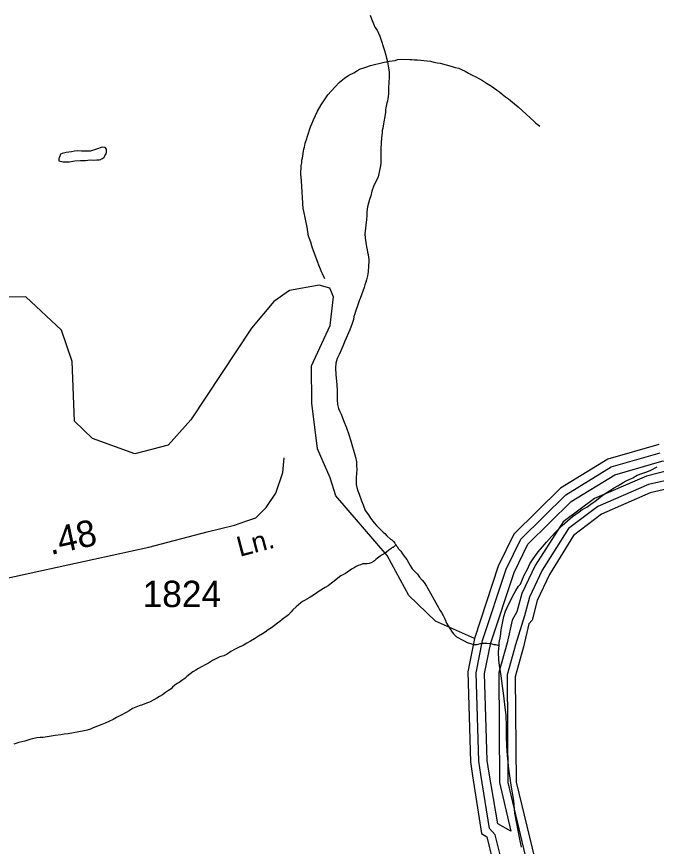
# Model space of a CAD drawing. Extents: x 2206922 to 2357709, y 510027 to 673830.
# Drawn here: x 2326143 to 2329174, y 555084 to 559014 of the extents above; entities that cross this region are included whole.
import ezdxf

# ---------------------------------------------------------------- set-up
doc = ezdxf.new("R2010")
doc.units = 0
for name, color, linetype in [('Exist Hydrographic Buffer Line', 7, 'Continuous'), ('Exist Hydrographic Creek Single Shore', 7, 'Continuous'), ('Exist Hydrographic Misc Water Feature', 7, 'Continuous'), ('Exist Hydrographic River Shore', 7, 'Continuous'), ('Exist Road Secondary Mileage Hundredths English Label', 7, 'Continuous'), ('Exist Road Secondary Type 51 Attributed', 7, 'Continuous'), ('Exist Road Secondary Type 51 Label', 7, 'Continuous'), ('Exist Road Secondary Type 51 Number Label', 7, 'Continuous')]:
    doc.layers.add(name, color=color, linetype=linetype)

msp = doc.modelspace()

# ---------------------------------------------------------------- linework, layer by layer
at = {"layer": 'Exist Hydrographic Buffer Line'}
for points in [[(2328603.7, 553431.9), (2328690, 553614.2), (2328714.6, 553970.8), (2328671.1, 554139.1), (2328662.7, 554249.9), (2328610.6, 554427.9), (2328609.6, 554481.5), (2328581.7, 554525.5), (2328565.9, 554611.1), (2328549.7, 554672), (2328520.6, 554712.3), (2328479.8, 554919.8), (2328435.9, 555031), (2328409.5, 555138.7), (2328382.2, 555169), (2328341.2, 555424.3), (2328332.6, 555487.1), (2328319.7, 555906.5), (2328350.4, 556058.3), (2328462, 556396.1), (2328530.7, 556538.2), (2328744.3, 556749.1), (2328959.8, 556880.9), (2329191.9, 556947)], [(2328483.9, 555156.6), (2328422.2, 555190.5), (2328381, 555430.3), (2328372.4, 555490.4), (2328359.8, 555903.1), (2328389.2, 556048.1), (2328498.9, 556381), (2328563.7, 556514.5), (2328769.1, 556717.3), (2328976.2, 556843.8), (2329199.1, 556907.5), (2329501.4, 556933), (2329126.9, 556836.6), (2328880.7, 556730.7), (2328732.2, 556620.4), (2328598.7, 556413.6), (2328536.2, 556281.9), (2328512.4, 556195), (2328490.5, 556155.2), (2328466.9, 556048.1), (2328427.7, 555907.7), (2328429.6, 555386.6), (2328483.9, 555156.6)], [(2329498.1, 556878), (2329135.6, 556797.6), (2328896.7, 556694), (2328756.4, 556588.7), (2328632.6, 556392.7), (2328572.5, 556264.9), (2328548.3, 556175.1), (2328505.8, 556038.5), (2328466.1, 555896.9), (2328469.5, 555387.1), (2328558.5, 555014.1), (2328715, 554429.6), (2328775.5, 554158.4), (2328810.5, 553938), (2328805.6, 553587.7), (2328767.5, 553420), (2328706.4, 553278.9), (2328540.9, 553092.3), (2328355.7, 552943.9), (2327325.2, 552311), (2326958.3, 552150.9), (2326563.4, 552066.7), (2326239.4, 551971.6), (2325348.2, 551811.9)]]:
    msp.add_lwpolyline(points, dxfattribs=at)
at = {"layer": 'Exist Hydrographic Creek Single Shore'}
msp.add_lwpolyline([(2328311.7, 556068.6), (2328126.7, 556149.7), (2328000.6, 556272.6), (2327898.7, 556462.1), (2327654.7, 556744.3), (2327628.6, 556828.7), (2327568.5, 556967.3), (2327541.7, 557182.8), (2327539.6, 557360), (2327628.6, 557550.6), (2327644.6, 557685.8), (2327626.6, 557727.7), (2327576.5, 557742.1), (2327435.7, 557716.8), (2327361.7, 557664.5), (2327254.6, 557538.8), (2326967.5, 557103.9), (2326860.5, 556984.7), (2326702.6, 556942.2), (2326501.7, 557016.1), (2326417.6, 557098.1), (2326406.5, 557379.9), (2326354.6, 557528.7), (2326186.5, 557686), (2325986.6, 557684.6)], dxfattribs=at)
at = {"layer": 'Exist Hydrographic Misc Water Feature'}
for points in [[(2327817.1, 559020.7), (2327823.4, 559002.7), (2327829.4, 558986.8), (2327839.4, 558963.1), (2327849.9, 558949.3), (2327857.7, 558935.2), (2327864, 558921.2), (2327874.5, 558887.2), (2327876.5, 558881.7), (2327884.9, 558853.6), (2327891.1, 558831.6), (2327893.1, 558823.6), (2327899.3, 558799.5)], [(2327899.3, 558799.5), (2327909.6, 558802), (2327921.2, 558803.9), (2327935.4, 558806.3), (2327947.5, 558810.1), (2327965.3, 558812.3), (2328005.3, 558810.8), (2328017.2, 558811), (2328027.3, 558809.1), (2328041.2, 558809.4), (2328103.3, 558802.1), (2328119.3, 558798.1), (2328135.3, 558794.5), (2328149.3, 558792.4), (2328205.4, 558777), (2328219.8, 558773.2), (2328237.8, 558769.3), (2328249.5, 558763.5), (2328267.4, 558755.9), (2328283.6, 558745.8), (2328297.9, 558737.9), (2328317.6, 558728.5), (2328336.1, 558718.4), (2328350.4, 558710.6), (2328368.5, 558699), (2328384.7, 558689.2), (2328396.5, 558681), (2328416.6, 558667.4), (2328430.4, 558657.6), (2328442.9, 558645.6), (2328458.7, 558633.8), (2328472.8, 558624.1), (2328501.1, 558600.3), (2328519.4, 558586.6), (2328594, 558517.4), (2328602.2, 558509.7), (2328620.7, 558495.5)], [(2327602.4, 557771.2), (2327592.3, 557795), (2327586.4, 557804.9), (2327581.9, 557816.9), (2327573.9, 557836.8), (2327569.8, 557848.7), (2327551.5, 557896.5), (2327545, 557916.5), (2327541.1, 557928.5), (2327536.8, 557946.2), (2327526.1, 557974.1), (2327518.3, 558016.2), (2327503.1, 558091.9), (2327500.9, 558104), (2327491.9, 558235.5), (2327491.4, 558253.8), (2327489.6, 558267.5), (2327490.6, 558307.5), (2327493.1, 558321.8), (2327494.5, 558333.7), (2327496.6, 558343.5), (2327504, 558387.8), (2327505.8, 558395.7), (2327509.9, 558413.7), (2327515.6, 558431.9), (2327521.2, 558448.1), (2327534.9, 558492.3), (2327540.7, 558506), (2327548.9, 558524.2), (2327568.1, 558566.3), (2327586, 558596.5), (2327595.4, 558610.5), (2327617.4, 558642.9), (2327633.1, 558661.2), (2327670.5, 558701.4), (2327680.3, 558709.6), (2327696.3, 558721.4), (2327716.2, 558735.9), (2327740.4, 558748.1), (2327757.8, 558758.4), (2327767.7, 558764.2), (2327797.4, 558774.7), (2327819.5, 558782.7), (2327883.3, 558797.5), (2327895.6, 558799.7), (2327899.3, 558799.5)], [(2327899.3, 558799.5), (2327903.6, 558771.7), (2327908.1, 558750), (2327908.1, 558741.9), (2327908.1, 558731.7), (2327908.1, 558722), (2327906.3, 558706), (2327906.7, 558695.8), (2327904.4, 558682), (2327905, 558649.8), (2327903.2, 558633.9), (2327901.3, 558625.6), (2327899.5, 558613.8), (2327897.2, 558606), (2327893.4, 558590), (2327891.9, 558581.7), (2327889.9, 558571.8), (2327889.9, 558561.7), (2327886.4, 558539.9), (2327882.3, 558515.8), (2327880.6, 558505.9), (2327876.9, 558485.8), (2327874.9, 558473.5), (2327874.9, 558463.8), (2327871.4, 558439.6), (2327869.4, 558415.6), (2327867.9, 558385.8), (2327868.1, 558361.8), (2327868.1, 558351.7), (2327868.3, 558339.9), (2327868.3, 558329.8), (2327868.7, 558321.6), (2327866.9, 558307.7), (2327855.6, 558255.4), (2327833.9, 558209.2), (2327825.9, 558187.3), (2327820.1, 558165.5), (2327814.6, 558147.3), (2327804.8, 558113.1), (2327801.1, 558089.3), (2327801.1, 558071), (2327799.4, 558053), (2327791.9, 557985.2), (2327794.5, 557965), (2327800.7, 557923.1), (2327803.1, 557909.3), (2327805.4, 557897.3), (2327807.4, 557887.2), (2327809.3, 557873.1), (2327811.5, 557865.5), (2327811.7, 557859.4), (2327811.5, 557853.3), (2327809.9, 557833.3), (2327807.8, 557805.2), (2327806.6, 557795.2), (2327804.6, 557785.4), (2327800.7, 557767.3), (2327796.6, 557755.4), (2327792.9, 557743), (2327788.8, 557731.1), (2327769.9, 557679.1), (2327767.7, 557673)], [(2326444.9, 558332.3), (2326469.3, 558332.6), (2326490.8, 558335.1), (2326509.2, 558333.1), (2326522.8, 558335.1), (2326533, 558335.2), (2326541, 558337.2), (2326545.1, 558339.4), (2326549, 558341.8), (2326556.6, 558347.4), (2326560.7, 558353.7), (2326567.1, 558363.7), (2326568.3, 558371.6), (2326568.5, 558379.7), (2326568.5, 558385.8), (2326562.4, 558393.7), (2326548.4, 558395.3), (2326520.5, 558385.3), (2326490.6, 558376.9), (2326470.7, 558376.7), (2326450.6, 558376.4), (2326430.5, 558378.2), (2326417, 558376.2), (2326403, 558373.8), (2326376.8, 558369.7), (2326358.7, 558365.5), (2326350.7, 558361.4), (2326346.8, 558353.5), (2326343.4, 558339.4), (2326343.2, 558331.3), (2326363, 558325.5), (2326391.1, 558325.8), (2326419, 558330.1), (2326444.9, 558332.3)], [(2327767.7, 557673), (2327759.9, 557652.6), (2327748, 557616.7), (2327744.3, 557606.7), (2327740.2, 557592.7), (2327738.7, 557578.8), (2327732.8, 557560.6), (2327720.9, 557530.4), (2327697.5, 557476.3), (2327687.9, 557452.2), (2327677.8, 557430.2), (2327670.5, 557413.9), (2327660.8, 557393.8), (2327655.1, 557372), (2327653, 557348), (2327655.3, 557318), (2327659.6, 557269.9), (2327660.6, 557242.2), (2327660.4, 557215.9), (2327660.4, 557198), (2327662.9, 557176.2), (2327667, 557158.1), (2327671.5, 557146.1), (2327679.5, 557130.3), (2327685.4, 557118.4), (2327691.8, 557100.5), (2327706.1, 557066.6), (2327716.6, 557034.7), (2327724.6, 557008.8), (2327747.6, 556927), (2327752.1, 556905.3), (2327752.1, 556887.4), (2327754.1, 556869.3), (2327752.5, 556849.2), (2327750.8, 556831.2), (2327751, 556815), (2327751, 556797.1), (2327755.1, 556783.2), (2327759.2, 556767.5), (2327765.6, 556751.6), (2327775.9, 556719.6), (2327784.1, 556701.7), (2327794.3, 556673.9), (2327808.9, 556653.8), (2327818.9, 556638.1), (2327837, 556616.3), (2327846.8, 556604.3), (2327858.9, 556592.3), (2327879.4, 556572.6), (2327887.4, 556564.9), (2327897.2, 556554.9), (2327913.9, 556539.1), (2327919.4, 556535), (2327928, 556527.2), (2327934, 556519.4), (2327938.1, 556513.6), (2327939.9, 556509.6)], [(2328428.7, 556035), (2328428.5, 556048.8), (2328434.3, 556078.7), (2328438.2, 556109), (2328443.9, 556141), (2328451.3, 556173.1), (2328459.1, 556197.1), (2328466.9, 556215.4), (2328492.1, 556267.5), (2328507.9, 556295.6), (2328519.8, 556315.7), (2328529.4, 556326), (2328539.5, 556350.1), (2328549.1, 556372.1), (2328562.8, 556396), (2328574.3, 556422.3), (2328590.3, 556446.2), (2328613.9, 556478.8), (2328633.8, 556502.9), (2328653.5, 556525.1), (2328677.1, 556551.2), (2328699, 556575.4), (2328726.5, 556603.7), (2328752.3, 556626.2), (2328776.1, 556646.1), (2328807.9, 556668.5), (2328821.4, 556678.7), (2328843.6, 556691.1), (2328869.4, 556709.1), (2328881.1, 556717.5), (2328906.9, 556737.6), (2328926.8, 556752), (2328950.6, 556767.9), (2328970.7, 556780.3), (2328990.6, 556790.7), (2329016.2, 556806.7), (2329030.4, 556814.7), (2329062.1, 556829.4), (2329081.8, 556841.4), (2329103.8, 556849.9), (2329127.6, 556858), (2329147.7, 556866), (2329177.2, 556880.6)], [(2327939.9, 556509.6), (2327932.1, 556505.5), (2327926.2, 556499.1), (2327922.1, 556499.3), (2327915.9, 556493.3), (2327906.1, 556487.1), (2327894.6, 556476.7), (2327888.2, 556472.8), (2327874.3, 556464.8), (2327864.6, 556458.5), (2327852.3, 556448.6), (2327844.5, 556442.5), (2327838.8, 556436.4), (2327832.7, 556432.5), (2327822.8, 556426.3), (2327812.6, 556424.1), (2327802.9, 556422), (2327792.7, 556421.8), (2327782.8, 556421.7), (2327771.1, 556417.8), (2327761.1, 556413.6), (2327751, 556409.4), (2327741.2, 556403.2), (2327729.5, 556397.3), (2327723.4, 556391.3), (2327701.4, 556376.8), (2327677.8, 556364.5), (2327663.7, 556354.5), (2327647.7, 556340.2), (2327634.2, 556330.1), (2327618.2, 556317.9), (2327604.4, 556309.9), (2327576.3, 556291.8), (2327554.4, 556277.2), (2327528.8, 556261.2), (2327516.7, 556254.9), (2327506.8, 556248.7), (2327497.2, 556242.9), (2327489, 556236.8), (2327467.3, 556218.6), (2327451.3, 556204.3), (2327443.7, 556194.1), (2327429.9, 556180), (2327400.2, 556157.7), (2327389.9, 556149.5), (2327378.1, 556141.6), (2327350.6, 556119.4), (2327334.8, 556109.1), (2327320.8, 556099.1), (2327307.1, 556090.6), (2327288.9, 556078.7), (2327269, 556066.3), (2327251.1, 556056.1), (2327233.3, 556046.2), (2327215.4, 556035.9), (2327197.6, 556027.6), (2327177.5, 556017.3), (2327158, 556007.2), (2327139.8, 555994.9), (2327123.6, 555986.8), (2327106, 555981), (2327070.1, 555964.5), (2327052.4, 555952.2), (2327036.4, 555944), (2327018.6, 555933.7), (2327004.7, 555925.7), (2326990.9, 555917.6), (2326976.8, 555911.2), (2326963.2, 555899.1), (2326949.1, 555889), (2326939.4, 555879.1), (2326925.3, 555868.7), (2326913.4, 555860.7), (2326903.6, 555854.5), (2326891.5, 555846.6), (2326881.6, 555838.3), (2326874, 555830.2), (2326861.9, 555822.2), (2326848.4, 555812.1), (2326833.8, 555801.7), (2326820.3, 555793.6), (2326806.2, 555785.6), (2326792.4, 555777.5), (2326772.5, 555767.2), (2326762.9, 555763), (2326750.8, 555759.1), (2326738.5, 555754.9), (2326723.1, 555748.7), (2326706.7, 555742.6), (2326690.9, 555736.5), (2326675.1, 555726.3), (2326661, 555718.3), (2326631.1, 555701.7), (2326615.3, 555693.5), (2326599.5, 555685.4), (2326579.6, 555675.4), (2326561.5, 555667.1), (2326545.7, 555661), (2326506, 555644.7), (2326492.2, 555638.2)], [(2327939.9, 556509.6), (2327946, 556503.4), (2327952.2, 556493.6), (2327962.5, 556481.5), (2327970.2, 556469.7), (2327978.4, 556458), (2327990.8, 556441.9), (2328006.9, 556414.4), (2328017, 556398.3), (2328041.2, 556372.7), (2328051.7, 556358.5), (2328063.3, 556345.1), (2328073.8, 556333), (2328083.8, 556316.8), (2328104.1, 556283.3), (2328120.5, 556251.3), (2328128.8, 556237.5), (2328134.9, 556225.6), (2328140.8, 556215.8), (2328147.2, 556201.9), (2328155.2, 556191.7), (2328163.6, 556177.9), (2328169.8, 556164), (2328173.7, 556154.1), (2328175.5, 556148.1), (2328179.8, 556140.2), (2328183.9, 556132.3), (2328206.1, 556098.5), (2328212.4, 556090.7), (2328218.6, 556084.5), (2328226.2, 556076.8), (2328232.3, 556072.6), (2328250.8, 556063), (2328262.9, 556057.1), (2328276.4, 556049.4), (2328307.1, 556039.5), (2328314.7, 556039.6), (2328322.9, 556040), (2328346.9, 556046.1), (2328354.5, 556046.1), (2328366.4, 556046.4), (2328370.7, 556046.1), (2328388.8, 556044.3), (2328402.9, 556040.5), (2328410.5, 556040.6), (2328428.7, 556035)], [(2328535.2, 555080.7), (2328526.6, 555118.4), (2328503.4, 555241.9), (2328498.5, 555301.9), (2328485.7, 555373.9), (2328474.9, 555451.8), (2328468.3, 555513.7), (2328465.7, 555559.5), (2328463.4, 555607.2), (2328462.6, 555653.6), (2328462.4, 555703.5), (2328455.8, 555755.2), (2328449, 555809.3), (2328442.7, 555853.2), (2328438.4, 555893.3), (2328432, 555929.1), (2328427.7, 555965), (2328425.1, 556004.7), (2328428.7, 556035)], [(2326492.2, 555638.2), (2326476.2, 555634.1), (2326462.3, 555631.8), (2326386.2, 555617.3), (2326368.6, 555615.1), (2326352.4, 555612.6), (2326324.5, 555608.3), (2326268.7, 555600.1), (2326254.6, 555599.7), (2326238.6, 555597.7), (2326224.4, 555595.4), (2326204.7, 555589.4), (2326180.8, 555582.9), (2326152.9, 555576.5), (2326129.1, 555568.4)]]:
    msp.add_lwpolyline(points, dxfattribs=at)
at = {"layer": 'Exist Hydrographic River Shore'}
for points in [[(2329184.6, 556986.6), (2328943.6, 556917.8), (2328719.7, 556780.8), (2328497.6, 556561.8), (2328424.6, 556411.1), (2328311.7, 556068.6)], [(2329493.6, 556838.3), (2329144.6, 556758.6), (2328912.7, 556657.4), (2328780.6, 556556.8), (2328666.6, 556371.7), (2328608.6, 556248), (2328584.6, 556155.1), (2328568.6, 556138.1), (2328544.6, 556028.8), (2328504.6, 555886.1), (2328509.5, 555387.5), (2328597.7, 555023.4)], [(2328311.7, 556068.6), (2328279.7, 555909.8), (2328292.6, 555483.7), (2328301.6, 555418.4), (2328345.7, 555144.6), (2328370.7, 555129.2), (2328397.6, 555018.7), (2328413.8, 554978.6)]]:
    msp.add_lwpolyline(points, dxfattribs=at)
at = {"layer": 'Exist Road Secondary Type 51 Attributed'}
msp.add_lwpolyline([(2325121.4, 556221.2), (2325268.1, 556231.2), (2325525.8, 556261.8), (2325709.5, 556279.8), (2325887, 556307.8), (2326248, 556387.6), (2326768.4, 556501.2), (2327045.5, 556574), (2327175, 556605.5), (2327228.9, 556624.1), (2327276.6, 556640.6), (2327324.1, 556689.1), (2327371.3, 556757.4), (2327404.3, 556853.8), (2327409.6, 556923.8)], dxfattribs=at)

# ---------------------------------------------------------------- texts
at = {"layer": 'Exist Road Secondary Mileage Hundredths English Label'}
msp.add_text('.48', height=125, rotation=12.314, dxfattribs=at).set_placement((2326303.7, 556463.7))
at = {"layer": 'Exist Road Secondary Type 51 Label'}
msp.add_text('Ln.', height=95, rotation=14.7199, dxfattribs=at).set_placement((2327199.9, 556454.9))
at = {"layer": 'Exist Road Secondary Type 51 Number Label'}
msp.add_text('1824', height=125, dxfattribs=at).set_placement((2326739.5, 556217))

doc.saveas('drawing.dxf')
